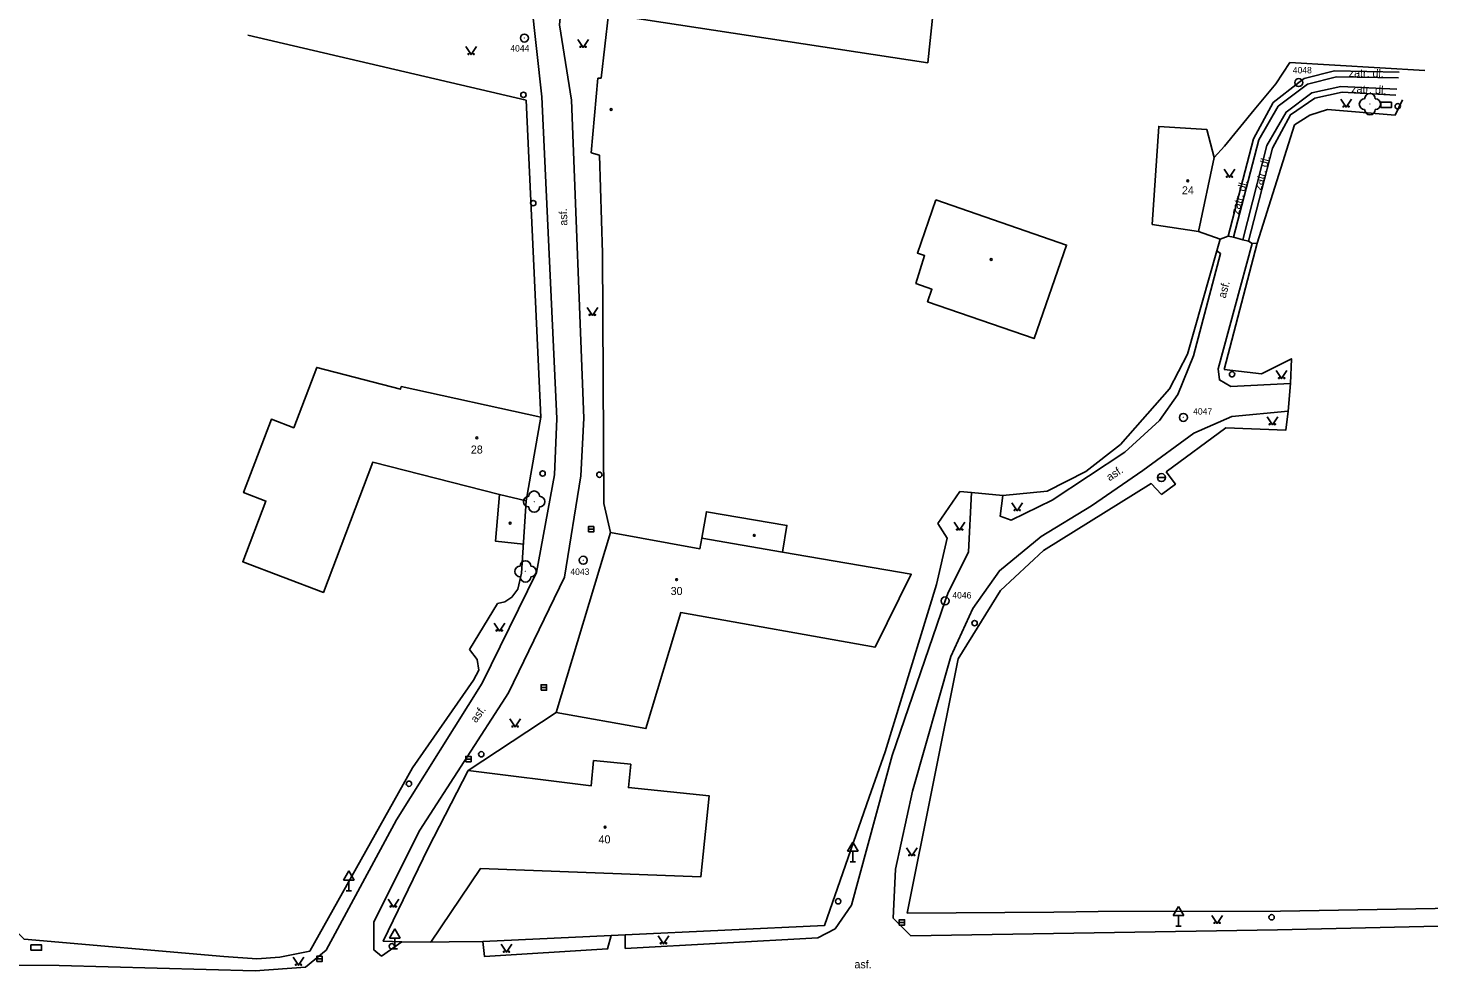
# Model space of a CAD drawing. Extents: x -794191 to -788944, y -1117087 to -1105044.
# Drawn here: x -789188.4 to -789057.1, y -1105221.3 to -1105133 of the extents above; entities that cross this region are included whole.
import ezdxf

# ---------------------------------------------------------------- set-up
doc = ezdxf.new("R2010")
doc.units = 0
for name, color, linetype in [('Doplňkové značky', 7, 'Continuous'), ('Hranice - ploty_ zdi', 7, 'Continuous'), ('Komunikace', 7, 'Continuous'), ('Pomocné popisy', 7, 'Continuous'), ('Povr_ zn_ inž_ sítí - el_', 7, 'Continuous'), ('Povr_ zn_ inž_ sítí - kan_', 7, 'Continuous'), ('Stavební objekty', 7, 'Continuous'), ('temporary_level_1', 7, 'Continuous'), ('Zeleň', 7, 'Continuous'), ('Značky druhů budov', 7, 'Continuous'), ('Značky druhů pozemků', 7, 'Continuous'), ('Čísla popisná', 7, 'Continuous')]:
    doc.layers.add(name, color=color, linetype=linetype)

msp = doc.modelspace()

# ---------------------------------------------------------------- linework, layer by layer
at = {"layer": 'Doplňkové značky'}
for p, q in [((-789082.525, -1105175.09), (-789081.775, -1105175.09)), ((-789111.09, -1105209.254), (-789111.59, -1105210.12)), ((-789111.59, -1105210.12), (-789110.59, -1105210.12)), ((-789111.09, -1105209.254), (-789110.59, -1105210.12)), ((-789111.09, -1105211.12), (-789111.09, -1105210.12)), ((-789111.34, -1105211.12), (-789110.84, -1105211.12)), ((-789158.34, -1105211.954), (-789158.84, -1105212.82)), ((-789158.84, -1105212.82), (-789157.84, -1105212.82)), ((-789158.34, -1105211.954), (-789157.84, -1105212.82)), ((-789158.34, -1105213.82), (-789158.34, -1105212.82)), ((-789158.59, -1105213.82), (-789158.09, -1105213.82)), ((-789080.54, -1105215.284), (-789081.04, -1105216.15)), ((-789080.54, -1105215.284), (-789080.04, -1105216.15)), ((-789081.04, -1105216.15), (-789080.04, -1105216.15)), ((-789080.54, -1105217.15), (-789080.54, -1105216.15)), ((-789154.02, -1105217.404), (-789154.52, -1105218.27)), ((-789154.02, -1105217.404), (-789153.52, -1105218.27)), ((-789080.79, -1105217.15), (-789080.29, -1105217.15)), ((-789154.52, -1105218.27), (-789153.52, -1105218.27)), ((-789154.27, -1105219.27), (-789153.77, -1105219.27)), ((-789154.02, -1105219.27), (-789154.02, -1105218.27))]:
    msp.add_line(p, q, dxfattribs=at)
msp.add_circle((-789082.15, -1105175.09), 0.375, dxfattribs=at)
at = {"layer": 'Hranice - ploty_ zdi'}
for p, q in [((-789133.98, -1105131.67), (-789134.67, -1105137.67)), ((-789141.69, -1105139.72), (-789167.81, -1105133.62)), ((-789070.13, -1105136.19), (-789057.45, -1105136.95)), ((-789140.33, -1105169.44), (-789141.69, -1105139.72)), ((-789077.21, -1105145.09), (-789076.24, -1105144.03)), ((-789073.19, -1105153.13), (-789076.26, -1105164.96)), ((-789070.27, -1105168.87), (-789070.05, -1105166.27)), ((-789076.12, -1105170.42), (-789081.7, -1105174.55)), ((-789101.06, -1105176.4), (-789099.95, -1105176.5)), ((-789099.95, -1105176.5), (-789097.03, -1105176.76)), ((-789108.04, -1105200.8), (-789103.23, -1105185.13)), ((-789147.02, -1105191.22), (-789144.4, -1105186.91)), ((-789138.9, -1105197.1), (-789147.14, -1105202.55)), ((-789109.56, -1105205.04), (-789108.04, -1105200.8)), ((-789105.98, -1105215.92), (-789092.23, -1105215.84)), ((-789088.08, -1105215.75), (-789092.23, -1105215.84)), ((-789145.78, -1105218.57), (-789135.74, -1105218.1)), ((-789150.64, -1105218.64), (-789148.92, -1105218.6)), ((-789148.92, -1105218.6), (-789145.78, -1105218.57)), ((-789170.04, -1105219.97), (-789166.95, -1105220.21))]:
    msp.add_line(p, q, dxfattribs=at)
for points in [[(-789076.24, -1105144.03), (-789073.46, -1105140.62), (-789071.42, -1105138.18), (-789070.13, -1105136.19)], [(-789059.55, -1105139.68), (-789060.25, -1105141.13), (-789066.57, -1105140.6), (-789068.23, -1105141.12), (-789069.69, -1105142.04), (-789073.19, -1105153.13)], [(-789134.84, -1105144.87), (-789134.54, -1105154.06), (-789134.44, -1105177.52), (-789133.8, -1105180.25)], [(-789079.71, -1105163.52), (-789076.97, -1105153.85), (-789076.66, -1105152.74), (-789078.68, -1105152.03)], [(-789085.99, -1105172), (-789081.41, -1105166.79), (-789079.71, -1105163.52)], [(-789076.26, -1105164.96), (-789072.77, -1105165.36), (-789069.96, -1105163.96), (-789070.05, -1105166.27)], [(-789070.27, -1105168.87), (-789070.48, -1105170.64), (-789076.12, -1105170.42)], [(-789097.03, -1105176.76), (-789092.85, -1105176.38), (-789089.25, -1105174.53), (-789085.99, -1105172)], [(-789081.7, -1105174.55), (-789080.84, -1105175.72), (-789082.14, -1105176.68)], [(-789082.14, -1105176.68), (-789083.11, -1105175.65), (-789093.2, -1105181.93), (-789097.25, -1105185.68), (-789101.2, -1105192.08), (-789105.98, -1105215.92)], [(-789103.23, -1105185.13), (-789102.25, -1105180.77), (-789103.11, -1105179.41)], [(-789144.4, -1105186.91), (-789143.7, -1105186.75), (-789143.05, -1105186.31), (-789142.5, -1105185.55), (-789142.13, -1105184.04)], [(-789152.35, -1105202.3), (-789146.64, -1105194.08), (-789146.14, -1105193.14), (-789146.29, -1105192.13), (-789147.02, -1105191.22)], [(-789166.95, -1105220.21), (-789164.81, -1105220.04), (-789161.99, -1105219.47), (-789152.35, -1105202.3)], [(-789135.74, -1105218.1), (-789133.74, -1105218.01), (-789132.43, -1105217.95), (-789113.74, -1105217.08), (-789109.56, -1105205.04)], [(-789195.69, -1105207.52), (-789190.86, -1105216.32), (-789188.78, -1105218.36), (-789170.04, -1105219.97)], [(-789088.08, -1105215.75), (-789071, -1105215.73), (-789029.35, -1105215.03), (-788998.42, -1105214.52), (-788997.71, -1105213.29)]]:
    msp.add_lwpolyline(points, dxfattribs=at)
at = {"layer": 'Komunikace'}
for p, q in [((-789075.89, -1105152.46), (-789076.66, -1105152.74)), ((-789075.4, -1105152.57), (-789075.89, -1105152.46)), ((-789074.53, -1105152.8), (-789075.4, -1105152.57)), ((-789074, -1105152.93), (-789074.53, -1105152.8)), ((-789074, -1105152.93), (-789073.65, -1105153.14)), ((-789073.65, -1105153.14), (-789073.19, -1105153.13))]:
    msp.add_line(p, q, dxfattribs=at)
for points in [[(-789136.29, -1105169.53), (-789137.46, -1105139.72), (-789138.58, -1105132.65), (-789137.94, -1105125.87), (-789134, -1105115.53), (-789129.7, -1105107.68), (-789120.24, -1105091.74), (-789118.17, -1105087.4), (-789117.16, -1105081.85), (-789116.59, -1105056.66), (-789115.91, -1105053.54), (-789113.19, -1105045.12)], [(-789135.96, -1105113.93), (-789139.08, -1105120.1), (-789140.77, -1105125.95), (-789141.25, -1105130.36), (-789140.23, -1105139.41), (-789138.83, -1105169.56)], [(-789075.89, -1105152.46), (-789073.52, -1105143.33), (-789071.67, -1105139.94), (-789069.28, -1105138.07), (-789068.76, -1105137.69), (-789065.93, -1105136.98), (-789059.87, -1105137.08)], [(-789059.92, -1105137.62), (-789065.73, -1105137.53), (-789068.46, -1105138.22), (-789071.21, -1105140.29), (-789073.02, -1105143.43), (-789075.4, -1105152.57)], [(-789074.53, -1105152.8), (-789072.26, -1105143.98), (-789070.47, -1105140.83), (-789068.05, -1105139.04), (-789065.32, -1105138.43), (-789060.07, -1105138.68)], [(-789060.18, -1105139.25), (-789065.2, -1105138.96), (-789067.76, -1105139.53), (-789070.04, -1105141.09), (-789071.75, -1105144.22), (-789074, -1105152.93)], [(-789070.05, -1105166.27), (-789075.64, -1105166.56), (-789076.71, -1105165.94), (-789076.82, -1105164.9), (-789073.65, -1105153.14)], [(-789076.97, -1105153.85), (-789076.61, -1105154.08), (-789079.16, -1105163.67), (-789080.62, -1105167.32), (-789082.34, -1105169.75), (-789085.57, -1105172.71), (-789092.38, -1105177.21), (-789096.23, -1105179.1), (-789097.26, -1105178.72), (-789097.03, -1105176.76)], [(-789155.28, -1105219.94), (-789155.98, -1105219.37), (-789156, -1105216.74), (-789151.68, -1105208.15), (-789143.35, -1105195.27), (-789138.11, -1105184.43), (-789136.57, -1105174.93), (-789136.29, -1105169.53)], [(-789138.83, -1105169.56), (-789139.06, -1105174.85), (-789140.74, -1105183.98), (-789145.82, -1105194.37), (-789153.86, -1105207.18)], [(-789105.5, -1105204.48), (-789101.88, -1105191.85), (-789099.84, -1105187.36), (-789097.34, -1105183.82), (-789093.42, -1105180.63), (-789088.71, -1105177.73), (-789083.91, -1105174.43), (-789079.1, -1105170.94), (-789075.56, -1105169.36), (-789070.27, -1105168.87)], [(-789099.95, -1105176.5), (-789100.25, -1105182.05), (-789102.19, -1105185.97), (-789102.43, -1105186.65), (-789107.4, -1105201.13)], [(-789107.4, -1105201.13), (-789111.2, -1105215.18), (-789112.75, -1105217.38), (-789114.37, -1105218.24), (-789132.42, -1105219.22)], [(-788944.56, -1105221.32), (-788964.25, -1105219.13), (-788981.63, -1105217.44), (-788995.37, -1105216.41), (-789008.8, -1105216.23), (-789028.71, -1105216.51), (-789071.28, -1105217.48), (-789105.63, -1105218.06), (-789107.29, -1105216.39), (-789107.07, -1105211.81), (-789105.5, -1105204.48)], [(-789191.38, -1105220.8), (-789185.5, -1105220.82), (-789167.12, -1105221.34), (-789162.38, -1105220.99), (-789160.47, -1105219.38), (-789153.86, -1105207.18)], [(-789145.78, -1105218.57), (-789145.61, -1105219.99), (-789134.07, -1105219.27), (-789133.74, -1105218.01)], [(-789132.43, -1105217.95), (-789132.42, -1105219.22)], [(-789155.28, -1105219.94), (-789153.37, -1105218.61)]]:
    msp.add_lwpolyline(points, dxfattribs=at)
at = {"layer": 'Povr_ zn_ inž_ sítí - el_'}
for points in [[(-789061.59, -1105140.41), (-789060.59, -1105140.41), (-789060.59, -1105139.91), (-789061.59, -1105139.91)], [(-789188.13, -1105219.4), (-789187.13, -1105219.4), (-789187.13, -1105218.9), (-789188.13, -1105218.9)]]:
    msp.add_lwpolyline(points, close=True, dxfattribs=at)
for centre in [(-789141.96, -1105139.22), (-789060, -1105140.29), (-789141.04, -1105149.37), (-789075.53, -1105165.41), (-789140.16, -1105174.71), (-789134.84, -1105174.83), (-789099.67, -1105188.74), (-789145.91, -1105201.03), (-789152.69, -1105203.79), (-789112.46, -1105214.81), (-789071.82, -1105216.31), (-789154.3, -1105219.03)]:
    msp.add_circle(centre, 0.25, dxfattribs=at)
at = {"layer": 'Povr_ zn_ inž_ sítí - kan_'}
for p, q in [((-789135.87, -1105179.94), (-789135.37, -1105179.94)), ((-789140.3, -1105194.77), (-789139.8, -1105194.77)), ((-789147.37, -1105201.48), (-789146.87, -1105201.48)), ((-789106.73, -1105216.79), (-789106.23, -1105216.79)), ((-789161.34, -1105220.21), (-789160.84, -1105220.21))]:
    msp.add_line(p, q, dxfattribs=at)
for points in [[(-789135.87, -1105180.191), (-789135.37, -1105180.191), (-789135.37, -1105179.69), (-789135.87, -1105179.69)], [(-789140.3, -1105195.021), (-789139.799, -1105195.021), (-789139.799, -1105194.519), (-789140.3, -1105194.519)], [(-789147.37, -1105201.731), (-789146.87, -1105201.731), (-789146.87, -1105201.23), (-789147.37, -1105201.23)], [(-789106.73, -1105217.041), (-789106.23, -1105217.041), (-789106.23, -1105216.539), (-789106.73, -1105216.539)], [(-789161.34, -1105220.461), (-789160.84, -1105220.461), (-789160.84, -1105219.96), (-789161.34, -1105219.96)]]:
    msp.add_lwpolyline(points, close=True, dxfattribs=at)
at = {"layer": 'Stavební objekty'}
for p, q in [((-789078.68, -1105152.03), (-789077.21, -1105145.09)), ((-789144.22, -1105176.67), (-789141.7, -1105177.27)), ((-789103.11, -1105179.41), (-789101.06, -1105176.4)), ((-789138.9, -1105197.1), (-789133.8, -1105180.25)), ((-789125.24, -1105180.78), (-789117.69, -1105182.08)), ((-789147.14, -1105202.55), (-789150.89, -1105209.82))]:
    msp.add_line(p, q, dxfattribs=at)
for points in [[(-789136.63, -1105130.44), (-789135.42, -1105123.71), (-789103.28, -1105128.73), (-789104.06, -1105136.21), (-789133.98, -1105131.67)], [(-789134.84, -1105144.87), (-789135.6, -1105144.65), (-789134.98, -1105137.67), (-789134.67, -1105137.67)], [(-789078.68, -1105152.03), (-789083.02, -1105151.37), (-789082.4, -1105142.18), (-789077.91, -1105142.48), (-789077.21, -1105145.09)], [(-789140.33, -1105169.44), (-789153.41, -1105166.57), (-789153.5, -1105166.81), (-789161.34, -1105164.77), (-789163.49, -1105170.42), (-789165.58, -1105169.63), (-789168.19, -1105176.5), (-789166.11, -1105177.29), (-789168.28, -1105182.98), (-789160.71, -1105185.86), (-789156.09, -1105173.66), (-789144.22, -1105176.67), (-789144.57, -1105181.06), (-789141.958, -1105181.327)], [(-789140.33, -1105169.44), (-789141.7, -1105177.27), (-789142.13, -1105184.04)], [(-789138.9, -1105197.1), (-789130.48, -1105198.62), (-789127.21, -1105187.75), (-789109, -1105191), (-789105.6, -1105184.15), (-789117.69, -1105182.08), (-789117.26, -1105179.58), (-789124.81, -1105178.29), (-789125.24, -1105180.78), (-789125.41, -1105181.77), (-789133.8, -1105180.25)], [(-789150.64, -1105218.64), (-789146, -1105211.75), (-789125.32, -1105212.51), (-789124.56, -1105204.91), (-789132.12, -1105204.15), (-789131.9, -1105201.96), (-789135.39, -1105201.62), (-789135.62, -1105204), (-789147.14, -1105202.55)], [(-789150.89, -1105209.82), (-789155.11, -1105218.55), (-789153.37, -1105218.61), (-789150.64, -1105218.64)]]:
    msp.add_lwpolyline(points, dxfattribs=at)
msp.add_lwpolyline([(-789103.3, -1105149.07), (-789091.05, -1105153.3), (-789094.09, -1105162.06), (-789104.07, -1105158.62), (-789103.67, -1105157.44), (-789105.17, -1105156.9), (-789104.36, -1105154.28), (-789105.02, -1105154.05)], close=True, dxfattribs=at)
at = {"layer": 'temporary_level_1'}
for centre, radius in [((-789141.87, -1105133.9), 0.375), ((-789141.87, -1105133.9), 0.0005), ((-789069.28, -1105138.07), 0.375), ((-789069.28, -1105138.07), 0.0005), ((-789080.09, -1105169.461), 0.375), ((-789080.09, -1105169.461), 0.0005), ((-789136.36, -1105182.84), 0.375), ((-789136.36, -1105182.84), 0.0005), ((-789102.43, -1105186.65), 0.375), ((-789102.43, -1105186.65), 0.0005)]:
    msp.add_circle(centre, radius, dxfattribs=at)
at = {"layer": 'Zeleň'}
for centre in [(-789062.6, -1105140.09), (-789140.95, -1105177.35), (-789141.77, -1105183.89)]:
    msp.add_circle(centre, 0.0005, dxfattribs=at)
for centre, start, end in [((-789062.6, -1105139.59), 0, 179.99999), ((-789063.1, -1105140.09), 89.99999, 269.99999), ((-789062.6, -1105140.59), 179.99999, 359.99999), ((-789062.1, -1105140.09), 270, 89.99999), ((-789141.45, -1105177.35), 89.99999, 269.99999), ((-789140.95, -1105176.85), 0, 179.99999), ((-789140.45, -1105177.35), 270, 89.99999), ((-789140.95, -1105177.85), 179.99999, 359.99999), ((-789142.27, -1105183.89), 89.99999, 269.99999), ((-789141.77, -1105183.39), 0, 179.99999), ((-789141.27, -1105183.89), 270, 89.99999), ((-789141.77, -1105184.39), 179.99999, 359.99999)]:
    msp.add_arc(centre, 0.5, start, end, dxfattribs=at)
at = {"layer": 'Značky druhů budov'}
for centre in [(-789133.74, -1105140.6), (-789079.69, -1105147.28), (-789098.11, -1105154.65), (-789146.33, -1105171.37), (-789143.21, -1105179.36), (-789120.32, -1105180.51), (-789127.6, -1105184.66), (-789134.31, -1105207.86)]:
    msp.add_circle(centre, 0.0875, dxfattribs=at)
at = {"layer": 'Značky druhů pozemků'}
for points in [[(-789136.87, -1105134.02), (-789136.37, -1105134.77), (-789135.87, -1105134.02)], [(-789147.37, -1105134.7), (-789146.87, -1105135.45), (-789146.37, -1105134.7)], [(-789065.34, -1105139.62), (-789064.84, -1105140.37), (-789064.34, -1105139.62)], [(-789076.27, -1105146.2), (-789075.77, -1105146.95), (-789075.27, -1105146.2)], [(-789136, -1105159.14), (-789135.5, -1105159.89), (-789135, -1105159.14)], [(-789071.384, -1105165.069), (-789070.884, -1105165.819), (-789070.384, -1105165.069)], [(-789072.254, -1105169.399), (-789071.754, -1105170.149), (-789071.254, -1105169.399)], [(-789096.17, -1105177.46), (-789095.67, -1105178.21), (-789095.17, -1105177.46)], [(-789101.57, -1105179.27), (-789101.07, -1105180.02), (-789100.57, -1105179.27)], [(-789144.72, -1105188.73), (-789144.22, -1105189.48), (-789143.72, -1105188.73)], [(-789143.238, -1105197.722), (-789142.738, -1105198.472), (-789142.238, -1105197.722)], [(-789106.057, -1105209.795), (-789105.557, -1105210.545), (-789105.057, -1105209.795)], [(-789154.657, -1105214.595), (-789154.157, -1105215.345), (-789153.657, -1105214.595)], [(-789077.427, -1105216.135), (-789076.927, -1105216.885), (-789076.427, -1105216.135)], [(-789129.33, -1105218.05), (-789128.83, -1105218.8), (-789128.33, -1105218.05)], [(-789144.05, -1105218.84), (-789143.55, -1105219.59), (-789143.05, -1105218.84)], [(-789163.547, -1105220.055), (-789163.047, -1105220.805), (-789162.547, -1105220.055)]]:
    msp.add_lwpolyline(points, dxfattribs=at)
for centre in [(-789147.12, -1105135.4), (-789146.62, -1105135.4), (-789136.62, -1105134.72), (-789136.12, -1105134.72), (-789065.09, -1105140.32), (-789064.59, -1105140.32), (-789076.02, -1105146.9), (-789075.52, -1105146.9), (-789135.75, -1105159.84), (-789135.25, -1105159.84), (-789071.134, -1105165.769), (-789070.634, -1105165.769), (-789072.004, -1105170.099), (-789071.504, -1105170.099), (-789095.92, -1105178.16), (-789095.42, -1105178.16), (-789101.32, -1105179.97), (-789100.82, -1105179.97), (-789144.47, -1105189.43), (-789143.97, -1105189.43), (-789142.988, -1105198.422), (-789142.488, -1105198.422), (-789105.807, -1105210.495), (-789105.307, -1105210.495), (-789154.407, -1105215.295), (-789153.907, -1105215.295), (-789077.177, -1105216.835), (-789076.677, -1105216.835), (-789129.08, -1105218.75), (-789128.58, -1105218.75), (-789163.297, -1105220.755), (-789162.797, -1105220.755), (-789143.8, -1105219.54), (-789143.3, -1105219.54)]:
    msp.add_circle(centre, 0.05, dxfattribs=at)

# ---------------------------------------------------------------- texts
at = {"layer": 'Pomocné popisy'}
for s, rotation, p in [('zatr. dl.', 358.81167, (-789064.597, -1105137.521)), ('zatr. dl.', 357.17297, (-789064.367, -1105138.998)), ('zatr. dl.', 75.08969, (-789072.825, -1105148.207)), ('zatr. dl.', 75.08969, (-789074.914, -1105150.479)), ('asf.', 91.65883, (-789137.836, -1105151.473)), ('asf.', 75.21509, (-789076.146, -1105158.333)), ('asf.', 33.26143, (-789087.011, -1105175.451)), ('asf.', 53.72485, (-789146.394, -1105198.14))]:
    msp.add_text(s, height=0.75, rotation=rotation, dxfattribs=at).set_placement(p)
msp.add_text('asf.', height=0.75, dxfattribs=at).set_placement((-789110.935, -1105221.09))
at = {"layer": 'temporary_level_1'}
for s, p in [('4044', (-789143.192, -1105135.161)), ('4048', (-789069.84, -1105137.205)), ('4047', (-789079.18, -1105169.19)), ('4043', (-789137.564, -1105184.217)), ('4046', (-789101.755, -1105186.427))]:
    msp.add_text(s, height=0.6, dxfattribs=at).set_placement(p)
at = {"layer": 'Čísla popisná'}
for s, p in [('24', (-789080.23, -1105148.54)), ('28', (-789146.89, -1105172.84)), ('30', (-789128.16, -1105186.1)), ('40', (-789134.92, -1105209.38))]:
    msp.add_text(s, height=0.75, dxfattribs=at).set_placement(p)

doc.saveas('drawing.dxf')
